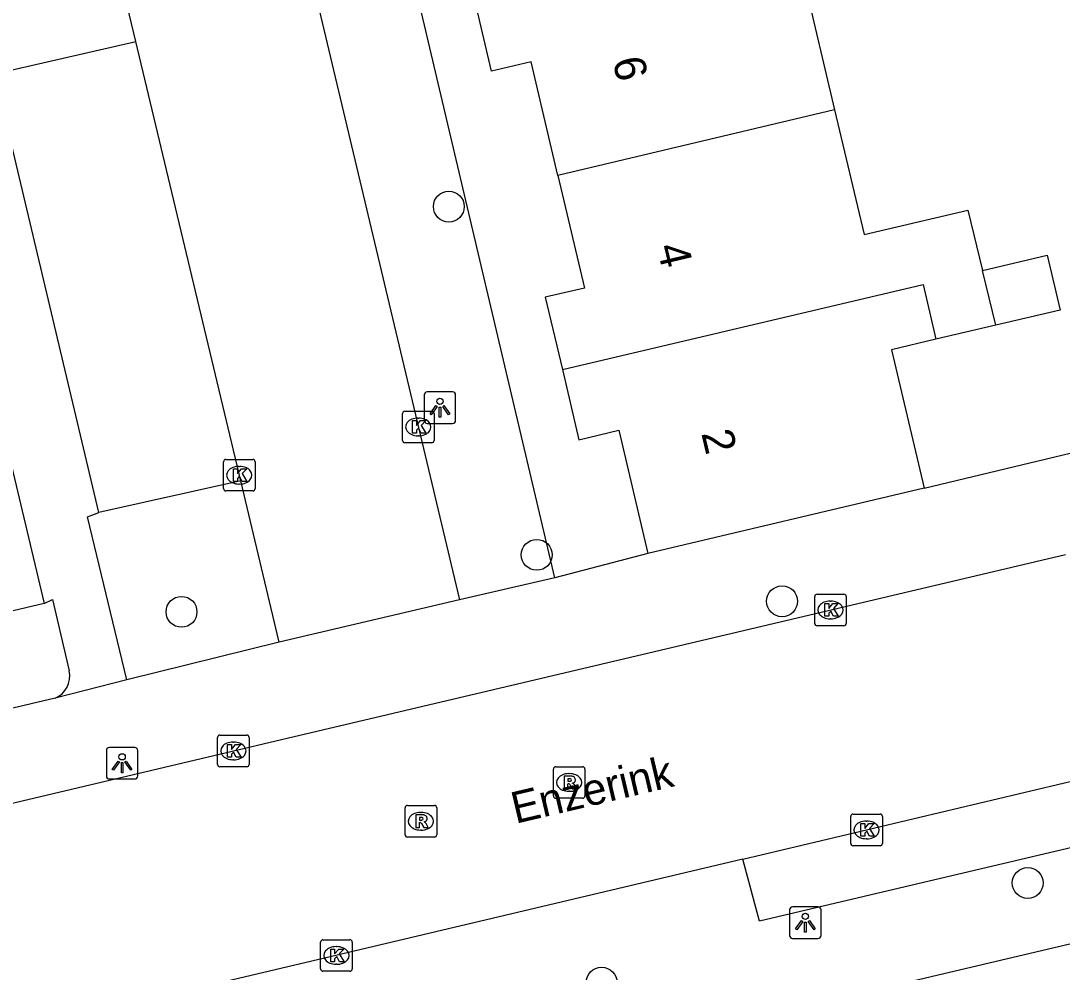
# Model space of a CAD drawing. Extents: x 158038 to 159242, y 380133 to 381214.
# Drawn here: x 158511.22 to 158544.2, y 380857.02 to 380887.16 of the extents above; entities that cross this region are included whole.
import ezdxf

# ---------------------------------------------------------------- set-up
doc = ezdxf.new("R2010")
doc.units = 0
for name, color, linetype in [('IMGEO_Boom', 7, 'Continuous'), ('IMGEO_Kolk', 7, 'Continuous'), ('IMGEO_Lichtpunt', 7, 'Continuous'), ('IMGEO_Muur', 7, 'Continuous'), ('IMGEO_Openbare_ruimte_label', 7, 'Continuous'), ('IMGEO_Pand', 7, 'Continuous'), ('IMGEO_Pand_nummerreeks', 7, 'Continuous'), ('IMGEO_Parkeervlak_open', 7, 'Continuous'), ('IMGEO_Rijbaan_lokaal_open', 7, 'Continuous'), ('IMGEO_Rioolput', 7, 'Continuous'), ('IMGEO_Voetpad_open', 7, 'Continuous')]:
    doc.layers.add(name, color=color, linetype=linetype)

msp = doc.modelspace()

# ---------------------------------------------------------------- linework, layer by layer
at = {"layer": 'IMGEO_Boom'}
for centre in [(158524.774, 380881.274), (158527.558, 380870.241), (158535.327, 380868.772), (158516.308, 380868.436), (158543.107, 380859.846), (158529.61, 380856.689)]:
    msp.add_circle(centre, 0.489, dxfattribs=at)
at = {"layer": 'IMGEO_Kolk'}
for p, q in [((158523.305, 380873.867), (158523.305, 380874.719)), ((158523.38, 380874.793), (158524.232, 380874.793)), ((158523.793, 380874.573), (158523.818, 380874.573)), ((158524.306, 380874.719), (158524.306, 380873.867)), ((158523.816, 380874.013), (158523.791, 380874.013)), ((158524.232, 380873.793), (158523.38, 380873.793)), ((158517.636, 380872.339), (158517.636, 380873.191)), ((158517.711, 380873.265), (158518.563, 380873.265)), ((158518.637, 380873.191), (158518.637, 380872.339)), ((158518.124, 380873.045), (158518.149, 380873.045)), ((158518.563, 380872.265), (158517.711, 380872.265)), ((158518.147, 380872.485), (158518.122, 380872.485)), ((158536.359, 380868.069), (158536.359, 380868.921)), ((158536.434, 380868.995), (158537.286, 380868.995)), ((158537.36, 380868.921), (158537.36, 380868.069)), ((158536.847, 380868.775), (158536.872, 380868.775)), ((158537.286, 380867.995), (158536.434, 380867.995)), ((158536.87, 380868.215), (158536.845, 380868.215)), ((158517.448, 380863.604), (158517.448, 380864.456)), ((158517.523, 380864.53), (158518.375, 380864.53)), ((158517.936, 380864.31), (158517.961, 380864.31)), ((158518.449, 380864.456), (158518.449, 380863.604)), ((158517.959, 380863.75), (158517.934, 380863.75)), ((158518.375, 380863.53), (158517.523, 380863.53)), ((158537.577, 380862.027), (158538.429, 380862.027)), ((158537.502, 380861.101), (158537.502, 380861.953)), ((158537.99, 380861.807), (158538.015, 380861.807)), ((158538.503, 380861.953), (158538.503, 380861.101)), ((158538.429, 380861.027), (158537.577, 380861.027)), ((158538.013, 380861.247), (158537.988, 380861.247)), ((158520.788, 380858.05), (158521.64, 380858.05)), ((158520.713, 380857.124), (158520.713, 380857.976)), ((158521.201, 380857.83), (158521.226, 380857.83)), ((158521.714, 380857.976), (158521.714, 380857.124)), ((158521.64, 380857.05), (158520.788, 380857.05)), ((158521.224, 380857.27), (158521.199, 380857.27))]:
    msp.add_line(p, q, dxfattribs=at)
for points in [[(158523.305, 380873.867), (158523.305, 380874.719)], [(158523.38, 380874.793), (158524.232, 380874.793)], [(158524.306, 380874.719), (158524.306, 380873.867)], [(158523.626, 380874.493), (158523.749, 380874.493), (158523.749, 380874.342), (158523.879, 380874.493), (158524.043, 380874.493), (158523.897, 380874.342), (158524.05, 380874.093), (158523.898, 380874.093), (158523.813, 380874.257), (158523.749, 380874.19), (158523.749, 380874.093), (158523.626, 380874.093), (158523.626, 380874.493)], [(158524.232, 380873.793), (158523.38, 380873.793)], [(158517.636, 380872.339), (158517.636, 380873.191)], [(158517.711, 380873.265), (158518.563, 380873.265)], [(158518.637, 380873.191), (158518.637, 380872.339)], [(158517.957, 380872.965), (158518.08, 380872.965), (158518.08, 380872.814), (158518.21, 380872.965), (158518.374, 380872.965), (158518.228, 380872.814), (158518.381, 380872.565), (158518.229, 380872.565), (158518.144, 380872.729), (158518.08, 380872.662), (158518.08, 380872.565), (158517.957, 380872.565), (158517.957, 380872.965)], [(158518.563, 380872.265), (158517.711, 380872.265)], [(158536.359, 380868.069), (158536.359, 380868.921)], [(158536.434, 380868.995), (158537.286, 380868.995)], [(158537.36, 380868.921), (158537.36, 380868.069)], [(158536.68, 380868.695), (158536.803, 380868.695), (158536.803, 380868.544), (158536.933, 380868.695), (158537.097, 380868.695), (158536.951, 380868.544), (158537.104, 380868.295), (158536.952, 380868.295), (158536.867, 380868.459), (158536.803, 380868.392), (158536.803, 380868.295), (158536.68, 380868.295), (158536.68, 380868.695)], [(158537.286, 380867.995), (158536.434, 380867.995)], [(158517.448, 380863.604), (158517.448, 380864.456)], [(158517.523, 380864.53), (158518.375, 380864.53)], [(158518.449, 380864.456), (158518.449, 380863.604)], [(158517.769, 380864.23), (158517.892, 380864.23), (158517.892, 380864.079), (158518.022, 380864.23), (158518.186, 380864.23), (158518.04, 380864.079), (158518.193, 380863.83), (158518.041, 380863.83), (158517.956, 380863.994), (158517.892, 380863.927), (158517.892, 380863.83), (158517.769, 380863.83), (158517.769, 380864.23)], [(158518.375, 380863.53), (158517.523, 380863.53)], [(158537.577, 380862.027), (158538.429, 380862.027)], [(158537.502, 380861.101), (158537.502, 380861.953)], [(158537.823, 380861.727), (158537.946, 380861.727), (158537.946, 380861.576), (158538.076, 380861.727), (158538.24, 380861.727), (158538.094, 380861.576), (158538.247, 380861.327), (158538.095, 380861.327), (158538.01, 380861.491), (158537.946, 380861.424), (158537.946, 380861.327), (158537.823, 380861.327), (158537.823, 380861.727)], [(158538.503, 380861.953), (158538.503, 380861.101)], [(158538.429, 380861.027), (158537.577, 380861.027)], [(158520.788, 380858.05), (158521.64, 380858.05)], [(158520.713, 380857.124), (158520.713, 380857.976)], [(158521.034, 380857.75), (158521.157, 380857.75), (158521.157, 380857.599), (158521.287, 380857.75), (158521.451, 380857.75), (158521.305, 380857.599), (158521.458, 380857.35), (158521.306, 380857.35), (158521.221, 380857.514), (158521.157, 380857.447), (158521.157, 380857.35), (158521.034, 380857.35), (158521.034, 380857.75)], [(158521.714, 380857.976), (158521.714, 380857.124)], [(158521.64, 380857.05), (158520.788, 380857.05)]]:
    msp.add_lwpolyline(points, dxfattribs=at)
for centre, start, end in [((158523.382, 380874.717), 91.552, 178.448), ((158523.382, 380874.717), 91.552, 178.448), ((158524.23, 380874.717), 1.552, 88.448), ((158524.23, 380874.717), 1.552, 88.448), ((158523.382, 380873.869), 181.552, 268.448), ((158523.382, 380873.869), 181.552, 268.448), ((158524.23, 380873.869), 271.552, 358.448), ((158524.23, 380873.869), 271.552, 358.448), ((158517.713, 380873.189), 91.552, 178.448), ((158517.713, 380873.189), 91.552, 178.448), ((158518.561, 380873.189), 1.552, 88.448), ((158518.561, 380873.189), 1.552, 88.448), ((158517.713, 380872.341), 181.552, 268.448), ((158517.713, 380872.341), 181.552, 268.448), ((158518.561, 380872.341), 271.552, 358.448), ((158518.561, 380872.341), 271.552, 358.448), ((158536.436, 380868.919), 91.552, 178.448), ((158536.436, 380868.919), 91.552, 178.448), ((158537.284, 380868.919), 1.552, 88.448), ((158537.284, 380868.919), 1.552, 88.448), ((158536.436, 380868.071), 181.552, 268.448), ((158536.436, 380868.071), 181.552, 268.448), ((158537.284, 380868.071), 271.552, 358.448), ((158537.284, 380868.071), 271.552, 358.448), ((158517.525, 380864.454), 91.552, 178.448), ((158517.525, 380864.454), 91.552, 178.448), ((158518.373, 380864.454), 1.552, 88.448), ((158518.373, 380864.454), 1.552, 88.448), ((158517.525, 380863.606), 181.552, 268.448), ((158517.525, 380863.606), 181.552, 268.448), ((158518.373, 380863.606), 271.552, 358.448), ((158518.373, 380863.606), 271.552, 358.448), ((158537.579, 380861.951), 91.552, 178.448), ((158537.579, 380861.951), 91.552, 178.448), ((158538.427, 380861.951), 1.552, 88.448), ((158538.427, 380861.951), 1.552, 88.448), ((158537.579, 380861.103), 181.552, 268.448), ((158537.579, 380861.103), 181.552, 268.448), ((158538.427, 380861.103), 271.552, 358.448), ((158538.427, 380861.103), 271.552, 358.448), ((158520.79, 380857.974), 91.552, 178.448), ((158520.79, 380857.974), 91.552, 178.448), ((158521.638, 380857.974), 1.552, 88.448), ((158521.638, 380857.974), 1.552, 88.448), ((158520.79, 380857.126), 181.552, 268.448), ((158520.79, 380857.126), 181.552, 268.448), ((158521.638, 380857.126), 271.552, 358.448), ((158521.638, 380857.126), 271.552, 358.448)]:
    msp.add_arc(centre, 0.0765, start, end, dxfattribs=at)
for centre, major_axis, ratio, start_param, end_param in [((158523.792, 380874.293), (-0.387, 0.002), 0.722429, 4.712389, 7.853982), ((158523.817, 380874.293), (-0.39, 0.002), 0.717154, 1.570796, 4.712389), ((158518.123, 380872.765), (-0.387, 0.002), 0.722429, 4.712389, 7.853982), ((158518.148, 380872.765), (-0.39, 0.002), 0.717154, 1.570796, 4.712389), ((158536.846, 380868.495), (-0.387, 0.002), 0.722429, 4.712389, 7.853982), ((158536.871, 380868.495), (-0.39, 0.002), 0.717154, 1.570796, 4.712389), ((158517.935, 380864.03), (-0.387, 0.002), 0.722429, 4.712389, 7.853982), ((158517.96, 380864.03), (-0.39, 0.002), 0.717154, 1.570796, 4.712389), ((158537.989, 380861.527), (-0.387, 0.002), 0.722429, 4.712389, 7.853982), ((158538.014, 380861.527), (-0.39, 0.002), 0.717154, 1.570796, 4.712389), ((158521.2, 380857.55), (-0.387, 0.002), 0.722429, 4.712389, 7.853982), ((158521.225, 380857.55), (-0.39, 0.002), 0.717154, 1.570796, 4.712389)]:
    msp.add_ellipse(centre, major_axis=major_axis, ratio=ratio, start_param=start_param, end_param=end_param, dxfattribs=at)
at = {"layer": 'IMGEO_Lichtpunt'}
for p, q in [((158523.992, 380875.306), (158523.992, 380874.499)), ((158523.992, 380875.306), (158523.992, 380874.499)), ((158524.894, 380875.401), (158524.086, 380875.401)), ((158524.894, 380875.401), (158524.086, 380875.401)), ((158524.988, 380874.499), (158524.988, 380875.306)), ((158524.988, 380874.499), (158524.988, 380875.306)), ((158524.086, 380874.405), (158524.894, 380874.405)), ((158524.086, 380874.405), (158524.894, 380874.405)), ((158513.928, 380864.044), (158513.928, 380863.237)), ((158513.928, 380864.044), (158513.928, 380863.237)), ((158514.83, 380864.139), (158514.022, 380864.139)), ((158514.83, 380864.139), (158514.022, 380864.139)), ((158514.924, 380863.237), (158514.924, 380864.044)), ((158514.924, 380863.237), (158514.924, 380864.044)), ((158514.022, 380863.143), (158514.83, 380863.143)), ((158514.022, 380863.143), (158514.83, 380863.143)), ((158536.468, 380859.086), (158535.66, 380859.086)), ((158536.468, 380859.086), (158535.66, 380859.086)), ((158535.566, 380858.991), (158535.566, 380858.184)), ((158535.566, 380858.991), (158535.566, 380858.184)), ((158536.562, 380858.184), (158536.562, 380858.991)), ((158536.562, 380858.184), (158536.562, 380858.991)), ((158535.66, 380858.09), (158536.468, 380858.09)), ((158535.66, 380858.09), (158536.468, 380858.09))]:
    msp.add_line(p, q, dxfattribs=at)
for points in [[(158524.366, 380874.97), (158524.405, 380874.942), (158524.217, 380874.68), (158524.179, 380874.707), (158524.366, 380874.97)], [(158524.468, 380874.922), (158524.515, 380874.922), (158524.515, 380874.6), (158524.468, 380874.6), (158524.468, 380874.922)], [(158524.578, 380874.942), (158524.616, 380874.969), (158524.803, 380874.707), (158524.764, 380874.679), (158524.578, 380874.942)], [(158514.302, 380863.708), (158514.341, 380863.68), (158514.153, 380863.418), (158514.115, 380863.445), (158514.302, 380863.708)], [(158514.404, 380863.66), (158514.451, 380863.66), (158514.451, 380863.338), (158514.404, 380863.338), (158514.404, 380863.66)], [(158514.514, 380863.68), (158514.552, 380863.707), (158514.739, 380863.445), (158514.7, 380863.417), (158514.514, 380863.68)], [(158535.94, 380858.655), (158535.979, 380858.627), (158535.791, 380858.365), (158535.753, 380858.392), (158535.94, 380858.655)], [(158536.042, 380858.607), (158536.089, 380858.607), (158536.089, 380858.285), (158536.042, 380858.285), (158536.042, 380858.607)], [(158536.152, 380858.627), (158536.19, 380858.654), (158536.377, 380858.392), (158536.338, 380858.364), (158536.152, 380858.627)]]:
    msp.add_lwpolyline(points, dxfattribs=at)
for centre in [(158524.491, 380875.104), (158514.427, 380863.842), (158536.065, 380858.789)]:
    msp.add_circle(centre, 0.0994, dxfattribs=at)
for centre, start, end in [((158524.086, 380875.306), 90, 180), ((158524.086, 380875.306), 90, 180), ((158524.894, 380875.306), 0, 90), ((158524.894, 380875.306), 0, 90), ((158524.086, 380874.499), 180, 270), ((158524.086, 380874.499), 180, 270), ((158524.894, 380874.499), 270, 0), ((158524.894, 380874.499), 270, 360), ((158514.022, 380864.044), 90, 180), ((158514.022, 380864.044), 90, 180), ((158514.83, 380864.044), 0, 90), ((158514.83, 380864.044), 0, 90), ((158514.022, 380863.237), 180, 270), ((158514.022, 380863.237), 180, 270), ((158514.83, 380863.237), 270, 0), ((158514.83, 380863.237), 270, 360), ((158535.66, 380858.991), 90, 180), ((158535.66, 380858.991), 90, 180), ((158536.468, 380858.991), 0, 90), ((158536.468, 380858.991), 0, 90), ((158535.66, 380858.184), 180, 270), ((158535.66, 380858.184), 180, 270), ((158536.468, 380858.184), 270, 0), ((158536.468, 380858.184), 270, 360)]:
    msp.add_arc(centre, 0.0946, start, end, dxfattribs=at)
at = {"layer": 'IMGEO_Muur'}
msp.add_lwpolyline([(158539.823, 380872.349), (158548.06, 380874.33)], dxfattribs=at)
at = {"layer": 'IMGEO_Pand'}
for points in [[(158541.336, 380889.674), (158536.03, 380888.423), (158536.992, 380884.344)], [(158528.228, 380882.259), (158527.379, 380885.86), (158526.125, 380885.564), (158525.595, 380887.814)], [(158536.992, 380884.344), (158528.228, 380882.259)], [(158536.992, 380884.344), (158537.924, 380880.39), (158541.206, 380881.164), (158541.674, 380879.254)], [(158528.228, 380882.259), (158529.068, 380878.694), (158527.829, 380878.402), (158528.368, 380876.116)], [(158541.674, 380879.254), (158543.722, 380879.737), (158544.132, 380877.998), (158542.099, 380877.519)], [(158542.099, 380877.519), (158541.674, 380879.254)], [(158528.368, 380876.116), (158539.791, 380878.81), (158540.201, 380877.071)], [(158509.865, 380877.467), (158511.956, 380868.697)], [(158542.099, 380877.519), (158540.201, 380877.071)], [(158540.201, 380877.071), (158538.788, 380876.738), (158539.823, 380872.349)], [(158528.368, 380876.116), (158528.893, 380873.89), (158530.16, 380874.189), (158531.08, 380870.288)], [(158539.823, 380872.349), (158531.08, 380870.288)], [(158511.956, 380868.697), (158505.875, 380867.262)]]:
    msp.add_lwpolyline(points, dxfattribs=at)
at = {"layer": 'IMGEO_Parkeervlak_open'}
msp.add_lwpolyline([(158518.182, 380872.585), (158513.687, 380871.582)], dxfattribs=at)
at = {"layer": 'IMGEO_Rijbaan_lokaal_open'}
for points in [[(158539.768, 380938.428), (158543.99, 380920.667), (158514.446, 380913.666), (158525.106, 380868.818)], [(158514.856, 380886.505), (158513.155, 380893.627)], [(158518.182, 380872.585), (158514.856, 380886.505)], [(158519.402, 380867.476), (158518.182, 380872.585)], [(158470.875, 380852.834), (158500, 380859.786), (158501.877, 380860.234), (158519.469, 380864.387), (158526.184, 380865.973), (158544.303, 380870.251)], [(158525.106, 380868.818), (158519.402, 380867.476)], [(158534.08, 380860.599), (158545.922, 380863.405)], [(158534.08, 380860.599), (158522.175, 380857.778), (158515.207, 380856.135)]]:
    msp.add_lwpolyline(points, dxfattribs=at)
at = {"layer": 'IMGEO_Rioolput'}
for p, q in [((158528.084, 380862.604), (158528.084, 380863.456)), ((158528.159, 380863.53), (158529.011, 380863.53)), ((158528.572, 380863.31), (158528.597, 380863.31)), ((158529.085, 380863.456), (158529.085, 380862.604)), ((158528.595, 380862.75), (158528.57, 380862.75)), ((158523.463, 380862.302), (158524.315, 380862.302)), ((158529.011, 380862.53), (158528.159, 380862.53)), ((158523.388, 380861.376), (158523.388, 380862.228)), ((158523.876, 380862.082), (158523.901, 380862.082)), ((158524.389, 380862.228), (158524.389, 380861.376)), ((158523.899, 380861.522), (158523.874, 380861.522)), ((158524.315, 380861.302), (158523.463, 380861.302))]:
    msp.add_line(p, q, dxfattribs=at)
for points in [[(158528.084, 380862.604), (158528.084, 380863.456)], [(158528.159, 380863.53), (158529.011, 380863.53)], [(158529.085, 380863.456), (158529.085, 380862.604)], [(158528.673, 380863.228), (158528.421, 380863.23), (158528.421, 380862.83)], [(158528.421, 380862.83), (158528.545, 380862.83), (158528.545, 380862.992), (158528.556, 380862.992)], [(158528.599, 380863.149), (158528.545, 380863.149), (158528.545, 380863.068)], [(158528.545, 380863.068), (158528.597, 380863.068)], [(158528.603, 380862.963), (158528.674, 380862.83), (158528.814, 380862.83), (158528.749, 380862.956)], [(158523.463, 380862.302), (158524.315, 380862.302)], [(158529.011, 380862.53), (158528.159, 380862.53)], [(158523.388, 380861.376), (158523.388, 380862.228)], [(158523.977, 380862), (158523.725, 380862.002), (158523.725, 380861.602)], [(158524.389, 380862.228), (158524.389, 380861.376)], [(158523.725, 380861.602), (158523.849, 380861.602), (158523.849, 380861.764), (158523.86, 380861.764)], [(158523.903, 380861.921), (158523.849, 380861.921), (158523.849, 380861.84)], [(158523.849, 380861.84), (158523.901, 380861.84)], [(158523.907, 380861.735), (158523.978, 380861.602), (158524.118, 380861.602), (158524.053, 380861.728)], [(158524.315, 380861.302), (158523.463, 380861.302)]]:
    msp.add_lwpolyline(points, dxfattribs=at)
for centre, radius, start, end in [((158528.161, 380863.454), 0.0765, 91.552, 178.448), ((158528.161, 380863.454), 0.0765, 91.552, 178.448), ((158529.009, 380863.454), 0.0765, 1.552, 88.448), ((158529.009, 380863.454), 0.0765, 1.552, 88.448), ((158528.555, 380862.939), 0.0533, 26.0293, 88.6989), ((158528.581, 380863.257), 0.19, 274.7715, 282.9687), ((158528.605, 380863.053), 0.0964, 77.0061, 93.1865), ((158528.619, 380863.11), 0.0378, 276.6634, 79.6772), ((158528.672, 380863.118), 0.109, 350.3612, 89.416), ((158528.67, 380863.118), 0.112, 277.5842, 350.9817), ((158528.654, 380862.903), 0.108, 29.5134, 73.7905), ((158523.465, 380862.226), 0.0765, 91.552, 178.448), ((158523.465, 380862.226), 0.0765, 91.552, 178.448), ((158524.313, 380862.226), 0.0765, 1.552, 88.448), ((158524.313, 380862.226), 0.0765, 1.552, 88.448), ((158528.161, 380862.606), 0.0765, 181.552, 268.448), ((158528.161, 380862.606), 0.0765, 181.552, 268.448), ((158529.009, 380862.606), 0.0765, 271.552, 358.448), ((158529.009, 380862.606), 0.0765, 271.552, 358.448), ((158523.976, 380861.89), 0.109, 350.3612, 89.416), ((158523.859, 380861.711), 0.0533, 26.0293, 88.6989), ((158523.885, 380862.029), 0.19, 274.7715, 282.9687), ((158523.909, 380861.825), 0.0964, 77.0061, 93.1865), ((158523.923, 380861.882), 0.0378, 276.6634, 79.6772), ((158523.974, 380861.89), 0.112, 277.5842, 350.9817), ((158523.958, 380861.675), 0.108, 29.5134, 73.7905), ((158523.465, 380861.378), 0.0765, 181.552, 268.448), ((158523.465, 380861.378), 0.0765, 181.552, 268.448), ((158524.313, 380861.378), 0.0765, 271.552, 358.448), ((158524.313, 380861.378), 0.0765, 271.552, 358.448)]:
    msp.add_arc(centre, radius, start, end, dxfattribs=at)
for centre, major_axis, ratio, start_param, end_param in [((158528.571, 380863.03), (-0.387, 0.002), 0.722429, 4.712389, 7.853982), ((158528.596, 380863.03), (-0.39, 0.002), 0.717154, 1.570796, 4.712389), ((158523.875, 380861.802), (-0.387, 0.002), 0.722429, 4.712389, 7.853982), ((158523.9, 380861.802), (-0.39, 0.002), 0.717154, 1.570796, 4.712389)]:
    msp.add_ellipse(centre, major_axis=major_axis, ratio=ratio, start_param=start_param, end_param=end_param, dxfattribs=at)
at = {"layer": 'IMGEO_Voetpad_open'}
for points in [[(158528.134, 380869.517), (158519.299, 380906.997)], [(158513.687, 380871.582), (158510.382, 380885.476), (158514.856, 380886.505)], [(158539.823, 380872.349), (158548.06, 380874.33)], [(158514.58, 380866.28), (158513.33, 380871.446), (158513.687, 380871.582)], [(158531.08, 380870.288), (158528.134, 380869.517)], [(158528.134, 380869.517), (158525.106, 380868.818)], [(158511.956, 380868.697), (158512.225, 380868.83), (158512.752, 380866.563)], [(158519.402, 380867.476), (158514.58, 380866.28)], [(158514.58, 380866.28), (158512.303, 380865.698)], [(158512.303, 380865.698), (158500, 380862.796), (158459.414, 380853.223)], [(158546.392, 380861.417), (158534.608, 380858.638), (158534.08, 380860.599)], [(158535.255, 380855.756), (158554.603, 380860.32)]]:
    msp.add_lwpolyline(points, dxfattribs=at)
msp.add_arc((158512.003, 380866.403), 0.766, 293.0372, 12.0974, dxfattribs=at)

# ---------------------------------------------------------------- texts
at = {"layer": 'IMGEO_Openbare_ruimte_label'}
msp.add_text('Enzerink', height=1, rotation=13.2996, dxfattribs=at).set_placement((158526.886, 380861.719))
at = {"layer": 'IMGEO_Pand_nummerreeks'}
for s, rotation, p in [('6', 283.3918, (158529.952, 380885.903)), ('4', 283.3898, (158531.358, 380879.998)), ('2', 283.3918, (158532.764, 380874.094))]:
    msp.add_text(s, height=1, rotation=rotation, dxfattribs=at).set_placement(p)

doc.saveas('drawing.dxf')
